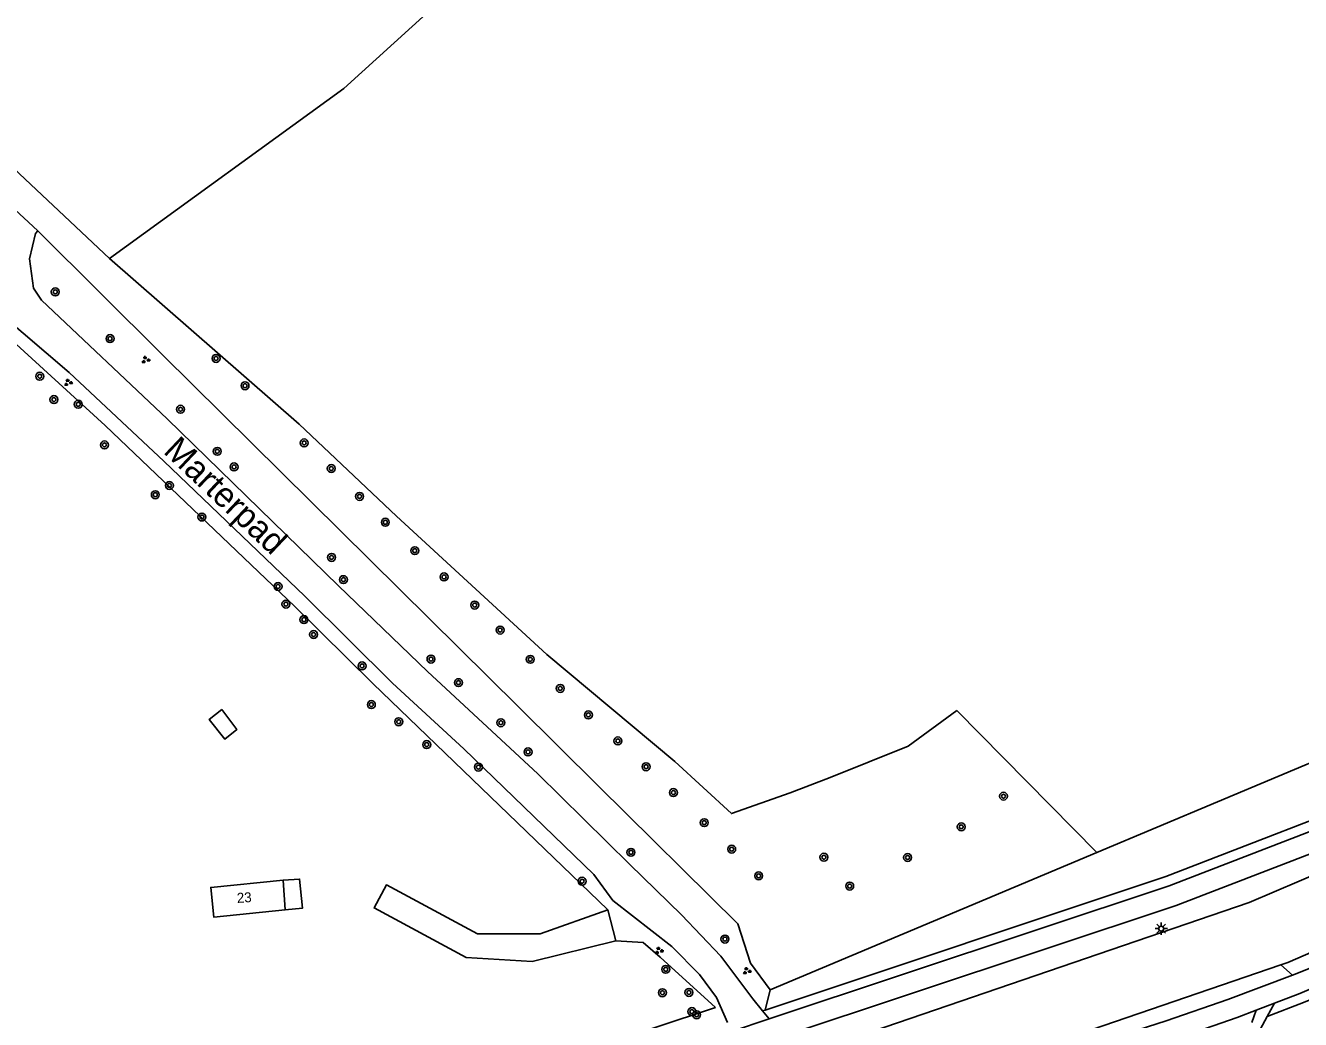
# Model space of a CAD drawing. Extents: x 124000 to 129000, y 395500 to 397503.
# Drawn here: x 128289.2 to 128417.6, y 395870.2 to 395970.4 of the extents above; entities that cross this region are included whole.
import ezdxf

# ---------------------------------------------------------------- set-up
doc = ezdxf.new("R2010")
doc.units = 0
for name, color, linetype in [('gg-afsc-draadraster', 7, 'Continuous'), ('gg-afsc-hekwerk', 7, 'Continuous'), ('gg-afsc-lijn draadraster', 7, 'Continuous'), ('gg-anno-huisnummerreeks BGT', 7, 'Continuous'), ('gg-anno-openbare ruimte label', 7, 'Continuous'), ('gg-bbg-bijgebouw', 7, 'Continuous'), ('gg-bbg-hoofdgebouw', 7, 'Continuous'), ('gg-bbg-luifel en loopbrug', 7, 'Continuous'), ('gg-knt-onverhard', 7, 'Continuous'), ('gg-knt-verharding', 7, 'Continuous'), ('gt-grn-groengrens', 7, 'Continuous'), ('gt-grn-groengrens NZ', 7, 'Continuous'), ('gt-grn-vlakafsluiter', 7, 'Continuous'), ('gt-symb-boom', 7, 'Continuous'), ('gt-symb-groenvak', 7, 'Continuous'), ('gt-symb-lichtmast', 7, 'Continuous'), ('gx-grn-maaiveld', 7, 'Continuous')]:
    doc.layers.add(name, color=color, linetype=linetype)

# ---------------------------------------------------------------- blocks, each defined once
blk = doc.blocks.new('gt0-BOOM')
at = {"layer": 'gt-symb-boom'}
for radius in [0.4, 0.2]:
    blk.add_circle((0, 0), radius, dxfattribs=at)
blk = doc.blocks.new('gt0-GRVAK')
at = {"layer": 'gt-symb-groenvak'}
for p, q in [((-0.11, 0.19), (-0.23, 0.24)), ((-0.18, 0.15), (0.09, 0.15)), ((-0.09, 0.21), (-0.16, 0.32)), ((-0.05, 0.21), (-0.05, 0.39)), ((0, 0.21), (0.06, 0.32)), ((0.01, 0.19), (0.13, 0.24)), ((0.26, -0.05), (0.2, 0.06)), ((0.3, -0.05), (0.3, 0.13)), ((0.35, -0.05), (0.41, 0.06)), ((-0.25, -0.23), (-0.36, -0.18)), ((-0.32, -0.26), (-0.05, -0.26)), ((-0.23, -0.21), (-0.29, -0.09)), ((-0.18, -0.2), (-0.18, -0.02)), ((-0.14, -0.21), (-0.07, -0.09)), ((-0.12, -0.23), (0, -0.18)), ((0.24, -0.07), (0.12, -0.02)), ((0.17, -0.11), (0.44, -0.11)), ((0.37, -0.07), (0.49, -0.02))]:
    blk.add_line(p, q, dxfattribs=at)
blk = doc.blocks.new('gt0-LMAST')
at = {"layer": 'gt-symb-lichtmast'}
for p, q in [((-0.18, 0.17), (-0.45, 0.44)), ((-0.01, 0.25), (-0.01, 0.62)), ((0.17, 0.17), (0.44, 0.44)), ((-0.26, 0), (-0.63, 0)), ((-0.18, -0.18), (-0.45, -0.45)), ((-0.01, -0.25), (-0.01, -0.63)), ((0.44, -0.45), (0.17, -0.18)), ((0.24, 0), (0.62, 0))]:
    blk.add_line(p, q, dxfattribs=at)
blk.add_circle((-0.01, 0), 0.25, dxfattribs=at)

msp = doc.modelspace()

# ---------------------------------------------------------------- linework, layer by layer
at = {"layer": 'gg-afsc-draadraster'}
for p, q in [((128361.5, 396000.76), (128321.26, 395964.05)), ((128290.4, 395949.71), (128287.63, 395952.29))]:
    msp.add_line(p, q, dxfattribs=at)
for points in [[(128256.66, 395967.31), (128277.71, 395947.85), (128297.21, 395930.1), (128316.3, 395911.86), (128324.17, 395904.07), (128347.85, 395881.28)], [(128364.2, 395873.22), (128362.23, 395875.9), (128360.96, 395879.87), (128346.86, 395893.77), (128338.8, 395901.78), (128303.02, 395937.18), (128290.4, 395949.71)], [(128348.65, 395878.15), (128351.4, 395877.97), (128353.12, 395876.52), (128358.7, 395871.42)]]:
    msp.add_lwpolyline(points, dxfattribs=at)
at = {"layer": 'gg-afsc-hekwerk'}
msp.add_line((128347.85, 395881.28), (128348.65, 395878.15), dxfattribs=at)
msp.add_line((128347.85, 395881.28), (128348.65, 395878.15), dxfattribs=at)
at = {"layer": 'gg-afsc-lijn draadraster'}
for p, q in [((128361.5, 396000.76), (128321.26, 395964.05)), ((128290.4, 395949.71), (128287.63, 395952.29))]:
    msp.add_line(p, q, dxfattribs=at)
for points in [[(128256.66, 395967.31), (128277.71, 395947.85), (128297.21, 395930.1), (128316.3, 395911.86), (128324.17, 395904.07), (128347.85, 395881.28)], [(128364.2, 395873.22), (128362.23, 395875.9), (128360.96, 395879.87), (128346.86, 395893.77), (128338.8, 395901.78), (128303.02, 395937.18), (128290.4, 395949.71)], [(128348.65, 395878.15), (128351.4, 395877.97), (128353.12, 395876.52), (128358.7, 395871.42)]]:
    msp.add_lwpolyline(points, dxfattribs=at)
at = {"layer": 'gg-bbg-bijgebouw'}
msp.add_lwpolyline([(128308.96, 395901.45), (128307.69, 395900.47), (128309.24, 395898.49), (128310.48, 395899.46), (128308.96, 395901.45)], dxfattribs=at)
at = {"layer": 'gg-bbg-hoofdgebouw'}
msp.add_line((128315.14, 395884.28), (128315.33, 395881.27), dxfattribs=at)
msp.add_lwpolyline([(128315.33, 395881.27), (128308.14, 395880.54), (128307.84, 395883.54), (128315.14, 395884.28)], dxfattribs=at)
at = {"layer": 'gg-bbg-luifel en loopbrug'}
msp.add_lwpolyline([(128315.33, 395881.27), (128317.07, 395881.44), (128316.79, 395884.38), (128315.14, 395884.28)], dxfattribs=at)
at = {"layer": 'gg-knt-onverhard'}
for p, q in [((128415.04, 395871.88), (128414.28, 395870.52)), ((128363.44, 395871.11), (128363.61, 395870.9)), ((128363.61, 395870.9), (128364.12, 395870.28))]:
    msp.add_line(p, q, dxfattribs=at)
for points in [[(128256.66, 395967.31), (128263.1, 395964.93), (128269.09, 395959.22), (128277.28, 395951.33), (128286.63, 395941.38), (128293.58, 395935.43), (128303.11, 395926.49), (128317.32, 395912.9), (128326.15, 395904.13), (128333.35, 395897.51), (128346.43, 395884.82), (128348.37, 395882.22), (128354.31, 395877.57), (128357.1, 395874.77), (128358.8, 395872.44), (128359.9, 395869.93)], [(128290.4, 395949.71), (128290.17, 395949.43), (128289.56, 395946.88), (128289.97, 395943.92), (128290.79, 395942.73), (128303.46, 395930.76), (128320.7, 395913.92), (128329.68, 395905.29), (128340.78, 395894.98), (128350.07, 395885.85), (128355.28, 395880.77), (128359.22, 395876.61), (128362.47, 395872.3), (128363.44, 395871.11)], [(128348.65, 395878.15), (128340.24, 395876.08), (128333.58, 395876.46), (128324.29, 395881.47), (128325.54, 395883.79), (128334.71, 395878.85), (128341.04, 395878.87), (128347.85, 395881.28)], [(128412.75, 395869.93), (128412.96, 395870.5), (128413.17, 395871.16)], [(128414.28, 395870.52), (128413.57, 395869.22), (128413.22, 395868.29)]]:
    msp.add_lwpolyline(points, dxfattribs=at)
at = {"layer": 'gg-knt-verharding'}
for p, q in [((128422.51, 395876.96), (128416.83, 395874.7)), ((128416.83, 395874.7), (128415.68, 395875.72)), ((128415.04, 395871.88), (128413.17, 395871.16)), ((128360.31, 395869.01), (128364.12, 395870.28))]:
    msp.add_line(p, q, dxfattribs=at)
for points in [[(128364.12, 395870.28), (128404.42, 395883.7), (128428.27, 395892.91), (128452.54, 395904.22), (128474.87, 395916), (128492.47, 395926.47), (128541.43, 395958.05)], [(128365.22, 395868.45), (128405.13, 395881.7), (128429.1, 395890.95), (128453.49, 395902.32), (128475.91, 395914.15), (128493.56, 395924.65), (128542.45, 395956.19)], [(128368.19, 395866.87), (128412.47, 395882.01), (128440.2, 395893.83)], [(128422.78, 395878.76), (128416.37, 395875.96), (128415.68, 395875.72)], [(128415.68, 395875.72), (128394.2, 395868.39), (128370.29, 395860.4), (128349.86, 395853.83)], [(128350.61, 395852.72), (128397.54, 395867.97), (128404.11, 395870.08), (128410.32, 395872.24), (128416.83, 395874.7)], [(128418.74, 395873.34), (128417.58, 395872.86), (128415.04, 395871.88)], [(128413.17, 395871.16), (128411.25, 395870.42), (128404.78, 395868.17), (128384.14, 395861.48), (128351.66, 395850.9)]]:
    msp.add_lwpolyline(points, dxfattribs=at)
at = {"layer": 'gt-grn-groengrens'}
for p, q in [((128397.14, 395887.06), (128364.2, 395873.22)), ((128364.2, 395873.22), (128363.69, 395871.18)), ((128311.91, 395856.04), (128358.7, 395871.42))]:
    msp.add_line(p, q, dxfattribs=at)
msp.add_lwpolyline([(128537.5, 395965.26), (128439.69, 395904.94), (128397.14, 395887.06)], dxfattribs=at)
at = {"layer": 'gt-grn-groengrens NZ'}
msp.add_line((128363.44, 395871.11), (128363.69, 395871.18), dxfattribs=at)
for points in [[(128363.69, 395871.18), (128404.08, 395884.64), (128427.88, 395893.83), (128452.1, 395905.12), (128474.38, 395916.87), (128491.94, 395927.32), (128540.95, 395958.93)], [(128419.2, 395872.44), (128417.95, 395871.93), (128414.28, 395870.52)]]:
    msp.add_lwpolyline(points, dxfattribs=at)
at = {"layer": 'gt-grn-vlakafsluiter'}
msp.add_line((128383.03, 395901.37), (128397.14, 395887.06), dxfattribs=at)
at = {"layer": 'gx-grn-maaiveld'}
for q in [(128270.47, 395972.45), (128321.26, 395964.05)]:
    msp.add_line((128297.63, 395946.92), q, dxfattribs=at)
msp.add_lwpolyline([(128297.63, 395946.92), (128316.76, 395930.21), (128326.55, 395920.95), (128341.7, 395906.99), (128354.6, 395896.21), (128360.3, 395890.98), (128366.23, 395893.07), (128370.26, 395894.61), (128378.1, 395897.76), (128383.03, 395901.37)], dxfattribs=at)

# ---------------------------------------------------------------- block references
at = {"layer": 'gt-symb-boom'}
for p in [(128292.17, 395943.55), (128297.69, 395938.84), (128308.37, 395936.84), (128290.61, 395935.05), (128311.29, 395934.09), (128292.03, 395932.7), (128294.48, 395932.22), (128304.79, 395931.72), (128297.13, 395928.13), (128317.25, 395928.33), (128308.49, 395927.48), (128310.19, 395925.91), (128319.98, 395925.75), (128302.25, 395923.11), (128303.67, 395924.04), (128322.83, 395922.94), (128306.94, 395920.86), (128325.43, 395920.33), (128320.01, 395916.79), (128328.4, 395917.47), (128314.62, 395913.86), (128321.21, 395914.55), (128331.35, 395914.82), (128315.41, 395912.08), (128334.44, 395911.99), (128317.23, 395910.52), (128318.2, 395909.02), (128337, 395909.47), (128330.03, 395906.54), (128340.03, 395906.52), (128323.09, 395905.86), (128332.8, 395904.17), (128343.05, 395903.59), (128324.02, 395901.96), (128326.78, 395900.23), (128337.07, 395900.13), (128345.89, 395900.92), (128329.6, 395897.93), (128339.81, 395897.19), (128348.86, 395898.3), (128334.81, 395895.66), (128351.71, 395895.7), (128354.46, 395893.09), (128387.72, 395892.73), (128357.56, 395890.06), (128383.46, 395889.64), (128350.18, 395887.07), (128360.33, 395887.39), (128369.62, 395886.58), (128378.06, 395886.55), (128363.05, 395884.7), (128345.26, 395884.16), (128372.22, 395883.67), (128359.65, 395878.33), (128353.69, 395875.28), (128353.35, 395872.92), (128356.02, 395872.95), (128356.32, 395871.02), (128356.8, 395870.7)]:
    msp.add_blockref('gt0-BOOM', p, dxfattribs=at)
at = {"layer": 'gt-symb-groenvak'}
for p in [(128301.26, 395936.7), (128293.46, 395934.41), (128352.99, 395877.17), (128361.85, 395875.11)]:
    msp.add_blockref('gt0-GRVAK', p, dxfattribs=at)
at = {"layer": 'gt-symb-lichtmast'}
msp.add_blockref('gt0-LMAST', (128403.62, 395879.38), dxfattribs=at)

# ---------------------------------------------------------------- texts
at = {"layer": 'gg-anno-huisnummerreeks BGT'}
msp.add_text('23', height=1, rotation=3.7, dxfattribs=at).set_placement((128310.5, 395881.97))
at = {"layer": 'gg-anno-openbare ruimte label'}
msp.add_text('Marterpad', height=2.5, rotation=316.6, dxfattribs=at).set_placement((128302.96, 395927.38))

doc.saveas('drawing.dxf')
